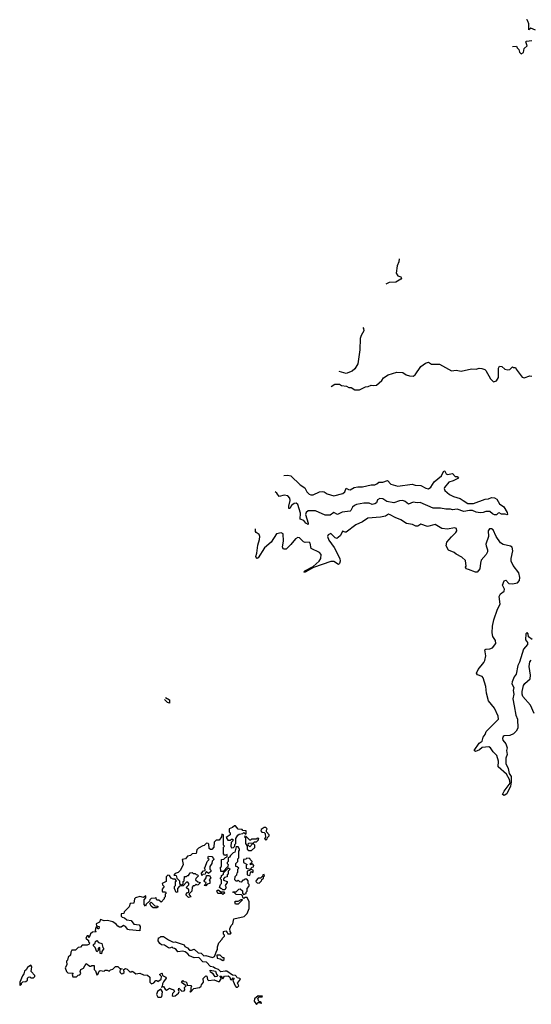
# Model space of a CAD drawing. Extents: x 2106670 to 2323771, y 35271 to 224896.
# Tile 373 of 419: x 2244380 to 2249730, y 205802 to 216098. Entities that reach past the tile are written whole.
import ezdxf

# ---------------------------------------------------------------- set-up
doc = ezdxf.new("R2010")
doc.units = 0

msp = doc.modelspace()

# ---------------------------------------------------------------- linework, layer by layer
at = {"layer": '0CON20XD'}
for points in [[(2249775, 215988), (2249725, 216010), (2249703, 215993), (2249704, 216055), (2249694, 216084), (2249685, 216097), (2249681, 216098)], [(2249532, 215818), (2249535, 215818), (2249575, 215820), (2249582, 215802), (2249600, 215785), (2249605, 215760), (2249625, 215740), (2249648, 215755), (2249655, 215798), (2249687, 215825), (2249672, 215865), (2249680, 215875), (2249735, 215880)], [(2248349, 213597), (2248346, 213565), (2248327, 213523), (2248317, 213447), (2248335, 213419), (2248365, 213408), (2248372, 213395), (2248365, 213384), (2248315, 213354), (2248245, 213351), (2248208, 213333)], [(2247968, 212881), (2247975, 212870), (2247980, 212845), (2247951, 212795), (2247942, 212765), (2247938, 212645), (2247915, 212500), (2247885, 212448), (2247858, 212422), (2247795, 212398), (2247721, 212419)], [(2247638, 212262), (2247675, 212288), (2247725, 212288), (2247745, 212273), (2247797, 212267), (2247823, 212253), (2247845, 212252), (2247885, 212228), (2247935, 212228), (2247995, 212258), (2248025, 212262), (2248054, 212276), (2248085, 212272), (2248112, 212278), (2248166, 212324), (2248186, 212354), (2248232, 212385), (2248325, 212413), (2248385, 212410), (2248420, 212385), (2248455, 212373), (2248495, 212372), (2248517, 212385), (2248575, 212473), (2248625, 212507), (2248655, 212518), (2248687, 212497), (2248770, 212495), (2248895, 212428), (2248945, 212432), (2248995, 212424), (2249105, 212447), (2249155, 212443), (2249185, 212453), (2249212, 212452), (2249245, 212440), (2249255, 212430), (2249304, 212344), (2249335, 212312), (2249365, 212320), (2249388, 212355), (2249386, 212455), (2249396, 212474), (2249422, 212472), (2249452, 212445), (2249485, 212438), (2249505, 212440), (2249533, 212467), (2249545, 212460), (2249565, 212460), (2249570, 212445), (2249635, 212360), (2249655, 212352), (2249715, 212373), (2249735, 212372)], [(2247142, 211331), (2247185, 211337), (2247215, 211329), (2247313, 211233), (2247362, 211202), (2247381, 211161), (2247408, 211138), (2247425, 211131), (2247450, 211130), (2247515, 211160), (2247545, 211166), (2247565, 211162), (2247595, 211139), (2247665, 211119), (2247758, 211142), (2247779, 211161), (2247795, 211198), (2247817, 211187), (2247835, 211182), (2247879, 211205), (2247915, 211213), (2247966, 211214), (2248054, 211234), (2248095, 211236), (2248116, 211244), (2248135, 211261), (2248179, 211261), (2248225, 211281), (2248261, 211241), (2248335, 211220), (2248485, 211242), (2248515, 211231), (2248575, 211227), (2248628, 211198), (2248655, 211194), (2248681, 211209), (2248715, 211264), (2248791, 211329), (2248815, 211380), (2248825, 211378), (2248841, 211351), (2248853, 211343), (2248905, 211352), (2248935, 211320), (2248955, 211320), (2248968, 211305), (2248912, 211275), (2248869, 211261), (2248822, 211208), (2248818, 211195), (2248824, 211174), (2248873, 211133), (2248915, 211112), (2248985, 211093), (2249019, 211069), (2249065, 211039), (2249125, 211039), (2249248, 211085), (2249282, 211088), (2249315, 211101), (2249345, 211099), (2249370, 211085), (2249397, 211037), (2249442, 211005), (2249478, 210945), (2249480, 210925), (2249475, 210920), (2249455, 210928), (2249418, 210928), (2249395, 210940), (2249382, 210938), (2249365, 210920), (2249345, 210922), (2249325, 210930), (2249295, 210957), (2249255, 210957), (2249225, 210944), (2249195, 210940), (2249155, 210947), (2249115, 210967), (2249085, 210967), (2249025, 210954), (2248955, 210981), (2248905, 210974), (2248885, 210980), (2248835, 210980), (2248782, 210992), (2248705, 210990), (2248568, 211048), (2248536, 211046), (2248495, 211053), (2248445, 211031), (2248411, 211061), (2248385, 211071), (2248353, 211067), (2248294, 211046), (2248219, 211059), (2248178, 211088), (2248145, 211092), (2248123, 211077), (2248110, 211045), (2248093, 211035), (2248065, 211029), (2248035, 211042), (2247977, 211043), (2247903, 211027), (2247882, 211018), (2247860, 211000), (2247844, 210965), (2247835, 210958), (2247753, 210947), (2247705, 210923), (2247665, 210946), (2247625, 210918), (2247575, 210918), (2247473, 210963), (2247395, 210963), (2247374, 210946), (2247369, 210925), (2247398, 210832), (2247395, 210818), (2247371, 210835), (2247352, 210862), (2247312, 210875), (2247317, 210937), (2247290, 211030), (2247272, 211042), (2247250, 211040), (2247223, 211017), (2247205, 210987), (2247195, 210987), (2247195, 211012), (2247209, 211071), (2247206, 211096), (2247185, 211120), (2247144, 211125), (2247095, 211114), (2247068, 211148), (2247051, 211160)], [(2249738, 209618), (2249700, 209645), (2249698, 209678), (2249685, 209690), (2249672, 209675), (2249670, 209615), (2249690, 209585), (2249690, 209565), (2249650, 209515), (2249605, 209380), (2249588, 209345), (2249573, 209255), (2249552, 209225), (2249530, 209175), (2249528, 209155), (2249548, 209115), (2249542, 209085), (2249548, 209045), (2249537, 208995), (2249549, 208925), (2249568, 208825), (2249586, 208785), (2249589, 208691), (2249572, 208658), (2249545, 208631), (2249505, 208614), (2249445, 208609), (2249435, 208602), (2249428, 208582), (2249431, 208565), (2249464, 208525), (2249479, 208485), (2249471, 208455), (2249479, 208415), (2249464, 208376), (2249462, 208322), (2249488, 208268), (2249499, 208215), (2249518, 208185), (2249520, 208125), (2249514, 208085), (2249473, 208005), (2249445, 207987), (2249428, 207995), (2249445, 208032), (2249510, 208115), (2249503, 208153), (2249470, 208210), (2249385, 208285), (2249386, 208345), (2249371, 208405), (2249331, 208441), (2249304, 208484), (2249285, 208496), (2249215, 208488), (2249188, 208462), (2249165, 208452), (2249145, 208446), (2249134, 208455), (2249185, 208534), (2249217, 208555), (2249227, 208595), (2249247, 208625), (2249257, 208655), (2249387, 208785), (2249382, 208815), (2249345, 208898), (2249284, 208975), (2249260, 209055), (2249255, 209125), (2249225, 209217), (2249215, 209229), (2249166, 209246), (2249157, 209265), (2249174, 209305), (2249234, 209375), (2249244, 209396), (2249256, 209445), (2249245, 209508), (2249254, 209516), (2249295, 209518), (2249325, 209531), (2249358, 209575), (2249357, 209605), (2249329, 209649), (2249321, 209685), (2249325, 209755), (2249339, 209821), (2249376, 209934), (2249406, 209985), (2249394, 210066), (2249407, 210093), (2249447, 210123), (2249448, 210145), (2249430, 210185), (2249445, 210230), (2249465, 210238), (2249494, 210204), (2249535, 210199), (2249585, 210211), (2249605, 210235), (2249609, 210265), (2249599, 210315), (2249542, 210392), (2249521, 210435), (2249521, 210465), (2249537, 210545), (2249531, 210581), (2249514, 210594), (2249435, 210611), (2249408, 210628), (2249363, 210695), (2249331, 210765), (2249315, 210774), (2249292, 210775), (2249279, 210755), (2249283, 210695), (2249256, 210614), (2249257, 210595), (2249273, 210555), (2249271, 210535), (2249259, 210505), (2249207, 210445), (2249197, 210415), (2249190, 210355), (2249165, 210322), (2249145, 210322), (2249072, 210348), (2249050, 210355), (2249043, 210373), (2249048, 210385), (2249043, 210443), (2249005, 210478), (2248945, 210508), (2248925, 210528), (2248865, 210550), (2248838, 210595), (2248848, 210635), (2248895, 210692), (2248942, 210735), (2248952, 210755), (2248946, 210776), (2248926, 210786), (2248855, 210771), (2248796, 210776), (2248725, 210821), (2248645, 210797), (2248576, 210824), (2248545, 210803), (2248521, 210801), (2248489, 210819), (2248425, 210830), (2248365, 210868), (2248305, 210891), (2248255, 210922), (2248235, 210926), (2248205, 210908), (2248153, 210897), (2248022, 210885), (2247965, 210846), (2247894, 210815), (2247795, 210740), (2247785, 210738), (2247755, 210750), (2247744, 210724), (2247730, 210700), (2247695, 210674), (2247679, 210679), (2247635, 210726), (2247605, 210713), (2247598, 210695), (2247612, 210655), (2247670, 210580), (2247727, 210465), (2247732, 210435), (2247725, 210411), (2247715, 210402), (2247665, 210434), (2247633, 210433), (2247451, 210369), (2247365, 210321), (2247355, 210320), (2247352, 210325), (2247362, 210335), (2247449, 210381), (2247510, 210435), (2247530, 210465), (2247534, 210505), (2247515, 210525), (2247429, 210569), (2247416, 210625), (2247406, 210635), (2247365, 210632), (2247347, 210637), (2247305, 210681), (2247288, 210682), (2247265, 210671), (2247215, 210611), (2247165, 210562), (2247145, 210560), (2247135, 210565), (2247128, 210585), (2247138, 210645), (2247135, 210722), (2247115, 210731), (2247065, 210722), (2247008, 210635), (2246941, 210575), (2246875, 210471), (2246865, 210464), (2246855, 210467), (2246849, 210485), (2246860, 210520), (2246869, 210605), (2246888, 210662), (2246891, 210695), (2246884, 210715), (2246854, 210735), (2246847, 210747), (2246845, 210774)], [(2249760, 208845), (2249720, 208930), (2249642, 209022), (2249633, 209045), (2249633, 209075), (2249649, 209135), (2249662, 209158), (2249718, 209205), (2249722, 209245), (2249706, 209335), (2249714, 209385), (2249730, 209400)], [(2245905, 209009), (2245946, 208985), (2245945, 208953), (2245925, 208960), (2245895, 208991)], [(2246595, 207440), (2246615, 207442), (2246630, 207455), (2246630, 207475), (2246640, 207485), (2246640, 207535), (2246660, 207570), (2246675, 207580), (2246715, 207590), (2246725, 207600), (2246742, 207582), (2246750, 207585), (2246748, 207618), (2246715, 207620), (2246705, 207630), (2246663, 207633), (2246635, 207670), (2246625, 207670), (2246605, 207650), (2246572, 207638), (2246570, 207605), (2246580, 207595), (2246580, 207575), (2246540, 207545), (2246555, 207520), (2246585, 207520), (2246595, 207530), (2246608, 207528), (2246608, 207512), (2246590, 207495), (2246588, 207455), (2246595, 207440)], [(2245985, 205887), (2246005, 205890), (2246041, 205919), (2246048, 205935), (2246040, 205955), (2246045, 205970), (2246075, 205940), (2246100, 205945), (2246107, 205953), (2246103, 205977), (2246120, 205995), (2246072, 206032), (2246085, 206050), (2246095, 206040), (2246117, 206037), (2246128, 206028), (2246132, 206002), (2246168, 205998), (2246178, 205988), (2246170, 205975), (2246170, 205940), (2246160, 205935), (2246165, 205930), (2246202, 205968), (2246262, 205978), (2246278, 205992), (2246280, 206005), (2246303, 206035), (2246298, 206072), (2246325, 206100), (2246338, 206098), (2246343, 206063), (2246353, 206053), (2246415, 206060), (2246455, 206040), (2246468, 206042), (2246490, 206075), (2246472, 206098), (2246488, 206098), (2246505, 206070), (2246523, 206097), (2246560, 206100), (2246578, 206085), (2246585, 206062), (2246595, 206060), (2246612, 206078), (2246620, 206075), (2246620, 206065), (2246610, 206055), (2246612, 206045), (2246632, 205995), (2246645, 205982), (2246657, 205983), (2246670, 205995), (2246658, 206025), (2246688, 206065), (2246682, 206072), (2246655, 206078), (2246647, 206095), (2246635, 206103), (2246605, 206108), (2246545, 206148), (2246530, 206150), (2246485, 206142), (2246458, 206168), (2246419, 206179), (2246405, 206192), (2246375, 206198), (2246333, 206243), (2246295, 206248), (2246257, 206287), (2246245, 206292), (2246205, 206288), (2246155, 206310), (2246140, 206330), (2246111, 206351), (2246085, 206358), (2246035, 206352), (2246016, 206376), (2246000, 206385), (2245985, 206388), (2245975, 206400), (2245945, 206390), (2245935, 206393), (2245895, 206420), (2245864, 206424), (2245845, 206438), (2245828, 206465), (2245832, 206498), (2245845, 206500), (2245855, 206510), (2245885, 206512), (2245936, 206476), (2245985, 206452), (2246006, 206456), (2246100, 206425), (2246108, 206408), (2246135, 206392), (2246155, 206370), (2246175, 206368), (2246205, 206378), (2246245, 206340), (2246277, 206337), (2246305, 206310), (2246325, 206312), (2246395, 206292), (2246418, 206302), (2246440, 206365), (2246450, 206375), (2246450, 206405), (2246462, 206445), (2246498, 206482), (2246500, 206495), (2246520, 206515), (2246520, 206525), (2246510, 206535), (2246510, 206565), (2246535, 206570), (2246550, 206555), (2246555, 206540), (2246585, 206540), (2246590, 206545), (2246580, 206565), (2246578, 206592), (2246592, 206628), (2246610, 206645), (2246620, 206695), (2246728, 206722), (2246757, 206753), (2246780, 206805), (2246780, 206875), (2246758, 206918), (2246735, 206920), (2246725, 206910), (2246712, 206922), (2246710, 206935), (2246698, 206948), (2246645, 206950), (2246628, 206968), (2246610, 206975), (2246615, 206980), (2246645, 206980), (2246672, 207008), (2246685, 207010), (2246710, 206990), (2246710, 206965), (2246722, 206952), (2246748, 206962), (2246750, 206975), (2246760, 206985), (2246760, 207015), (2246777, 207033), (2246780, 207045), (2246780, 207055), (2246770, 207065), (2246770, 207095), (2246755, 207110), (2246735, 207110), (2246725, 207100), (2246715, 207100), (2246695, 207080), (2246682, 207082), (2246665, 207100), (2246655, 207090), (2246645, 207090), (2246630, 207105), (2246632, 207138), (2246650, 207155), (2246653, 207177), (2246660, 207185), (2246660, 207215), (2246670, 207225), (2246655, 207240), (2246640, 207245), (2246640, 207275), (2246660, 207295), (2246660, 207325), (2246670, 207335), (2246670, 207405), (2246680, 207415), (2246680, 207425), (2246665, 207450), (2246642, 207448), (2246630, 207395), (2246612, 207388), (2246585, 207360), (2246575, 207340), (2246560, 207335), (2246560, 207295), (2246550, 207285), (2246550, 207275), (2246560, 207265), (2246558, 207242), (2246508, 207192), (2246482, 207192), (2246480, 207235), (2246490, 207245), (2246490, 207315), (2246515, 207320), (2246532, 207338), (2246550, 207345), (2246548, 207368), (2246525, 207360), (2246510, 207375), (2246510, 207445), (2246520, 207455), (2246510, 207465), (2246510, 207575), (2246495, 207580), (2246490, 207555), (2246465, 207520), (2246435, 207520), (2246412, 207498), (2246410, 207445), (2246388, 207422), (2246375, 207420), (2246362, 207432), (2246357, 207477), (2246350, 207485), (2246333, 207487), (2246308, 207462), (2246295, 207460), (2246250, 207435), (2246233, 207417), (2246225, 207380), (2246183, 207377), (2246165, 207360), (2246135, 207350), (2246115, 207322), (2246080, 207315), (2246088, 207265), (2246060, 207205), (2246038, 207182), (2246005, 207170), (2245993, 207153), (2246018, 207148), (2246022, 207122), (2246052, 207092), (2246050, 207065), (2246075, 207050), (2246088, 207062), (2246090, 207085), (2246100, 207095), (2246102, 207138), (2246125, 207140), (2246135, 207150), (2246145, 207150), (2246162, 207178), (2246185, 207180), (2246195, 207170), (2246215, 207170), (2246225, 207160), (2246238, 207158), (2246250, 207145), (2246222, 207118), (2246220, 207105), (2246242, 207082), (2246270, 207075), (2246248, 207052), (2246235, 207050), (2246225, 207060), (2246208, 207042), (2246195, 207040), (2246182, 207028), (2246180, 206985), (2246150, 206955), (2246170, 206925), (2246145, 206920), (2246120, 206945), (2246120, 206955), (2246135, 206970), (2246150, 206975), (2246148, 206998), (2246120, 207025), (2246148, 207052), (2246150, 207065), (2246138, 207078), (2246125, 207080), (2246088, 207042), (2246052, 207038), (2246030, 207015), (2246030, 206975), (2246015, 206970), (2246000, 207015), (2246000, 207035), (2246010, 207045), (2246010, 207085), (2246020, 207095), (2246005, 207110), (2245985, 207110), (2245965, 207120), (2245945, 207150), (2245928, 207152), (2245913, 207137), (2245910, 207085), (2245870, 207065), (2245872, 207052), (2245890, 207035), (2245870, 207005), (2245870, 206985), (2245875, 206980), (2245905, 206980), (2245910, 206965), (2245900, 206955), (2245900, 206925), (2245890, 206915), (2245890, 206905), (2245858, 206872), (2245835, 206890), (2245815, 206890), (2245805, 206920), (2245798, 206912), (2245755, 206910), (2245740, 206895), (2245738, 206882), (2245702, 206848), (2245695, 206830), (2245680, 206845), (2245680, 206895), (2245700, 206915), (2245698, 206938), (2245675, 206920), (2245635, 206930), (2245590, 206915), (2245580, 206905), (2245575, 206860), (2245534, 206856), (2245525, 206820), (2245472, 206768), (2245468, 206752), (2245442, 206748), (2245440, 206725), (2245450, 206715), (2245475, 206708), (2245500, 206685), (2245545, 206680), (2245575, 206642), (2245630, 206635), (2245640, 206615), (2245638, 206572), (2245525, 206580), (2245512, 206585), (2245486, 206616), (2245465, 206628), (2245442, 206608), (2245425, 206608), (2245405, 206618), (2245390, 206640), (2245355, 206664), (2245298, 206678), (2245265, 206676), (2245225, 206690), (2245215, 206660), (2245180, 206645), (2245182, 206622), (2245210, 206615), (2245208, 206592), (2245202, 206592), (2245188, 206608), (2245175, 206610), (2245170, 206575), (2245180, 206565), (2245175, 206560), (2245142, 206558), (2245122, 206538), (2245108, 206502), (2245102, 206502), (2245098, 206518), (2245085, 206520), (2245070, 206495), (2245098, 206468), (2245100, 206455), (2245110, 206445), (2245108, 206432), (2245085, 206420), (2245035, 206420), (2245015, 206400), (2244990, 206395), (2244965, 206370), (2244925, 206368), (2244914, 206346), (2244912, 206318), (2244888, 206295), (2244880, 206265), (2244868, 206252), (2244872, 206215), (2244857, 206185), (2244870, 206145), (2244885, 206130), (2244938, 206128), (2244930, 206115), (2244935, 206090), (2244975, 206090), (2244993, 206107), (2245008, 206112), (2245020, 206125), (2245012, 206145), (2245020, 206165), (2245048, 206182), (2245075, 206230), (2245115, 206200), (2245125, 206200), (2245135, 206210), (2245158, 206208), (2245160, 206165), (2245172, 206152), (2245185, 206110), (2245198, 206115), (2245211, 206149), (2245223, 206157), (2245265, 206150), (2245275, 206158), (2245295, 206158), (2245315, 206150), (2245328, 206162), (2245355, 206170), (2245383, 206197), (2245405, 206198), (2245425, 206180), (2245450, 206175), (2245432, 206168), (2245428, 206145), (2245430, 206135), (2245445, 206122), (2245457, 206123), (2245472, 206135), (2245470, 206165), (2245485, 206178), (2245505, 206170), (2245533, 206143), (2245547, 206143), (2245555, 206150), (2245575, 206140), (2245595, 206120), (2245635, 206128), (2245675, 206110), (2245715, 206108), (2245742, 206085), (2245740, 206035), (2245758, 206018), (2245783, 206027), (2245805, 206050), (2245815, 206050), (2245825, 206040), (2245860, 206065), (2245862, 206092), (2245842, 206115), (2245865, 206128), (2245870, 206125), (2245872, 206102), (2245908, 206088), (2245910, 206075), (2245883, 206037), (2245873, 206017), (2245870, 205990), (2245862, 205982), (2245868, 205982), (2245870, 205990), (2245885, 205990), (2245901, 205961), (2245915, 205952), (2245945, 205970), (2245975, 205958), (2245985, 205960), (2246000, 205935), (2245978, 205915), (2245973, 205895), (2245985, 205887)], [(2246805, 207410), (2246838, 207442), (2246840, 207465), (2246828, 207478), (2246815, 207480), (2246785, 207450), (2246770, 207465), (2246772, 207488), (2246825, 207490), (2246835, 207500), (2246855, 207500), (2246878, 207522), (2246880, 207535), (2246865, 207540), (2246855, 207530), (2246805, 207530), (2246795, 207520), (2246785, 207520), (2246748, 207558), (2246735, 207560), (2246730, 207555), (2246740, 207545), (2246740, 207485), (2246760, 207455), (2246760, 207425), (2246775, 207410), (2246805, 207410)], [(2246955, 207520), (2246968, 207532), (2246972, 207548), (2246990, 207565), (2246990, 207575), (2246960, 207605), (2246960, 207625), (2246968, 207638), (2246955, 207650), (2246935, 207650), (2246905, 207630), (2246902, 207615), (2246912, 207602), (2246935, 207600), (2246948, 207588), (2246950, 207545), (2246940, 207535), (2246955, 207520)], [(2246285, 207150), (2246280, 207175), (2246302, 207198), (2246318, 207202), (2246320, 207215), (2246310, 207225), (2246320, 207235), (2246340, 207295), (2246360, 207315), (2246350, 207325), (2246350, 207345), (2246355, 207350), (2246388, 207348), (2246408, 207328), (2246410, 207315), (2246392, 207298), (2246390, 207275), (2246370, 207245), (2246370, 207215), (2246380, 207205), (2246378, 207192), (2246355, 207170), (2246335, 207190), (2246322, 207178), (2246318, 207162), (2246295, 207160), (2246285, 207150)], [(2246785, 207150), (2246792, 207178), (2246805, 207190), (2246815, 207180), (2246820, 207185), (2246820, 207205), (2246802, 207212), (2246800, 207225), (2246812, 207238), (2246825, 207240), (2246830, 207255), (2246815, 207270), (2246792, 207262), (2246792, 207278), (2246808, 207282), (2246810, 207295), (2246790, 207315), (2246788, 207328), (2246755, 207330), (2246745, 207320), (2246720, 207315), (2246720, 207285), (2246760, 207265), (2246750, 207255), (2246750, 207225), (2246790, 207215), (2246788, 207202), (2246760, 207195), (2246760, 207155), (2246785, 207150)], [(2246325, 207040), (2246310, 207045), (2246328, 207062), (2246330, 207075), (2246312, 207082), (2246310, 207095), (2246330, 207125), (2246332, 207148), (2246365, 207150), (2246380, 207125), (2246360, 207105), (2246370, 207095), (2246370, 207065), (2246342, 207058), (2246325, 207040)], [(2246525, 207000), (2246505, 207000), (2246495, 207010), (2246482, 207012), (2246470, 207025), (2246480, 207055), (2246490, 207065), (2246490, 207105), (2246480, 207115), (2246480, 207125), (2246490, 207135), (2246492, 207148), (2246510, 207165), (2246512, 207178), (2246565, 207230), (2246580, 207215), (2246560, 207195), (2246560, 207165), (2246550, 207155), (2246550, 207135), (2246523, 207127), (2246510, 207115), (2246512, 207102), (2246550, 207085), (2246550, 207075), (2246530, 207045), (2246538, 207025), (2246525, 207000)], [(2246885, 207070), (2246908, 207092), (2246912, 207108), (2246928, 207122), (2246930, 207135), (2246940, 207145), (2246935, 207160), (2246922, 207158), (2246918, 207142), (2246898, 207122), (2246875, 207120), (2246853, 207097), (2246850, 207085), (2246862, 207072), (2246885, 207070)], [(2246505, 206950), (2246495, 206960), (2246452, 206962), (2246442, 206988), (2246455, 207000), (2246485, 206980), (2246518, 206978), (2246520, 206965), (2246505, 206950)], [(2245815, 206810), (2245775, 206810), (2245755, 206830), (2245742, 206858), (2245755, 206870), (2245792, 206832), (2245825, 206830), (2245827, 206823), (2245815, 206810)], [(2246665, 206850), (2246635, 206850), (2246630, 206875), (2246635, 206880), (2246665, 206880), (2246695, 206900), (2246708, 206898), (2246708, 206892), (2246665, 206850)], [(2245235, 206330), (2245220, 206335), (2245218, 206398), (2245202, 206388), (2245200, 206365), (2245185, 206350), (2245170, 206395), (2245153, 206413), (2245152, 206428), (2245168, 206442), (2245172, 206458), (2245185, 206470), (2245205, 206450), (2245238, 206438), (2245250, 206395), (2245260, 206385), (2245240, 206355), (2245235, 206330)], [(2246505, 206262), (2246518, 206272), (2246518, 206288), (2246505, 206290), (2246475, 206318), (2246442, 206318), (2246444, 206284), (2246477, 206277), (2246505, 206262)], [(2244385, 206000), (2244398, 206012), (2244400, 206025), (2244412, 206038), (2244445, 206042), (2244460, 206055), (2244460, 206075), (2244472, 206088), (2244485, 206090), (2244495, 206080), (2244525, 206080), (2244538, 206092), (2244540, 206105), (2244500, 206145), (2244507, 206193), (2244495, 206212), (2244461, 206189), (2244448, 206162), (2244432, 206148), (2244425, 206120), (2244409, 206101), (2244383, 206035), (2244380, 206005), (2244385, 206000)], [(2246425, 206090), (2246402, 206122), (2246375, 206140), (2246372, 206158), (2246429, 206149), (2246438, 206118), (2246450, 206105), (2246445, 206092), (2246425, 206090)], [(2245855, 205877), (2245865, 205882), (2245872, 205932), (2245855, 205960), (2245820, 205935), (2245810, 205905), (2245825, 205878), (2245855, 205877)], [(2246855, 205802), (2246875, 205820), (2246900, 205820), (2246905, 205810), (2246907, 205817), (2246895, 205830), (2246882, 205832), (2246870, 205865), (2246885, 205880), (2246915, 205880), (2246918, 205888), (2246875, 205890), (2246835, 205860), (2246832, 205835), (2246855, 205802)]]:
    msp.add_lwpolyline(points, dxfattribs=at)

doc.saveas('drawing.dxf')
